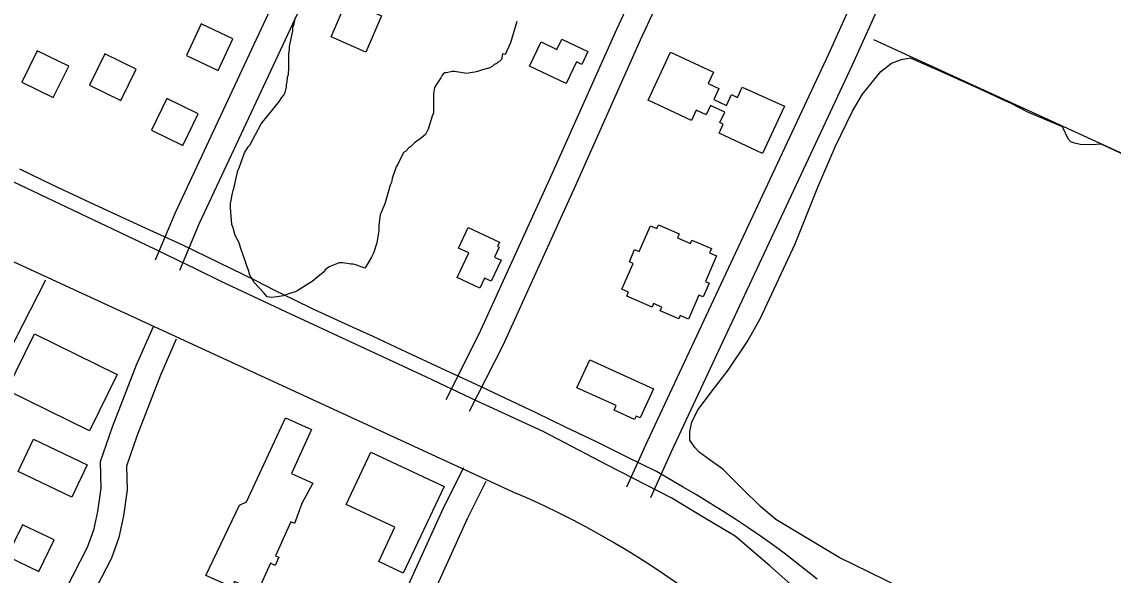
# Model space of a CAD drawing. Extents: x 3683402 to 3721514, y 487807 to 513565.
# Drawn here: x 3706941 to 3708188, y 496152 to 496784 of the extents above; entities that cross this region are included whole.
import ezdxf

# ---------------------------------------------------------------- set-up
doc = ezdxf.new("R2010")
doc.units = 0
for name, color, linetype in [('V-BLDG-OTLN', 7, 'Continuous'), ('V-RAIL-TRAK', 7, 'Continuous'), ('V-ROAD-CNTR', 7, 'Continuous'), ('V-SITE-VEGE', 7, 'Continuous'), ('V-TOPO-SHOR', 7, 'Continuous')]:
    doc.layers.add(name, color=color, linetype=linetype)

msp = doc.modelspace()

# ---------------------------------------------------------------- linework, layer by layer
at = {"layer": 'V-BLDG-OTLN'}
for points in [[(3707312.5, 496808), (3707352.2, 496790.7), (3707334.1, 496749.1), (3707294.4, 496766.4)], [(3707165.4, 496728.2), (3707182.4, 496764.4), (3707146.2, 496781.4), (3707129.2, 496745.2)], [(3707563.2, 496713.1), (3707521.2, 496733.1), (3707534.3, 496760.7), (3707552.5, 496752.1), (3707558.1, 496763.8), (3707587.9, 496749.6), (3707581, 496734.9), (3707574.9, 496737.8)], [(3706941.3, 496714.7), (3706977.2, 496697.2), (3706994.8, 496733.1), (3706958.9, 496750.7)], [(3707812.5, 496687.3), (3707787.1, 496633.3), (3707737.6, 496656.3), (3707742.5, 496666.9), (3707738.7, 496668.7), (3707744.2, 496680.5), (3707727.8, 496688.1), (3707722.8, 496677.4), (3707711.6, 496682.6), (3707706.3, 496671), (3707656.5, 496694.1), (3707682, 496749), (3707731.3, 496726.2), (3707725.3, 496713.2), (3707737.4, 496707.6), (3707731.5, 496694.8), (3707746.1, 496688), (3707751.9, 496700.5), (3707758.9, 496697.3), (3707764.1, 496708.9)], [(3707018.4, 496711.3), (3707054.3, 496693.7), (3707071.9, 496729.6), (3707036, 496747.2)], [(3707089.2, 496660), (3707125.1, 496642.4), (3707142.7, 496678.4), (3707106.7, 496696)], [(3707464.5, 496479.5), (3707438.5, 496491.6), (3707451.7, 496519.8), (3707439.9, 496525.3), (3707450.9, 496548.9), (3707486.7, 496532.1), (3707484.4, 496527.1), (3707486.4, 496526.2), (3707481.2, 496514.9), (3707488.6, 496511.5), (3707477.4, 496487.4), (3707469.8, 496491)], [(3707626.7, 496478.2), (3707639.4, 496507.7), (3707635.2, 496509.5), (3707641.2, 496523.4), (3707646.4, 496521.2), (3707659.2, 496550.8), (3707666.7, 496547.6), (3707668.5, 496551.7), (3707692, 496541.6), (3707690, 496537), (3707704.9, 496530.5), (3707706.5, 496534.2), (3707729, 496524.6), (3707726.9, 496519.7), (3707734.6, 496516.4), (3707722, 496487), (3707726.2, 496485.3), (3707719.5, 496469.6), (3707714.7, 496471.6), (3707702.9, 496444), (3707693.2, 496448.2), (3707691.6, 496444.3), (3707670.3, 496453.4), (3707672.2, 496457.9), (3707662.9, 496462), (3707661.1, 496457.9), (3707632.3, 496470.3), (3707634.3, 496474.9)], [(3706955.7, 496427.2), (3707050, 496380.9), (3707018.5, 496316.6), (3706924.1, 496363)], [(3707590, 496397.7), (3707662.6, 496364.5), (3707647.4, 496331.2), (3707642.9, 496333.3), (3707641.1, 496329.3), (3707617.7, 496340), (3707620.2, 496345.2), (3707575.3, 496365.7)], [(3707242.4, 496331.3), (3707272, 496317.8), (3707249.4, 496267.8), (3707273.7, 496256.7), (3707260.9, 496233.5), (3707252.8, 496210.4), (3707248.5, 496212.4), (3707231, 496173.7), (3707234.9, 496172), (3707230.7, 496162.7), (3707225.3, 496165.1), (3707210.5, 496132.4), (3707184.3, 496144.2), (3707181.4, 496137.7), (3707151.6, 496151.2), (3707189.9, 496231.4), (3707197.8, 496235.4)], [(3706998.4, 496240.7), (3706937, 496269.9), (3706954.5, 496306.8), (3707015.9, 496277.6)], [(3707339.8, 496292.1), (3707423.5, 496252.8), (3707377, 496153.9), (3707348.9, 496167.1), (3707367.2, 496206.3), (3707311.7, 496232.4)], [(3706960.7, 496155.8), (3706978, 496191.8), (3706942, 496209.2), (3706924.6, 496173.2)]]:
    msp.add_lwpolyline(points, close=True, dxfattribs=at)
at = {"layer": 'V-RAIL-TRAK'}
msp.add_lwpolyline([(3707849.6, 496147), (3707837.2, 496157), (3707824.6, 496166.9), (3707811.9, 496176.6), (3707799.1, 496186.1), (3707786.1, 496195.5), (3707771.5, 496205.3), (3707756.8, 496215), (3707741.9, 496224.6), (3707727, 496233.9), (3707712, 496243.2), (3707696.8, 496252.2), (3707666.3, 496269.8), (3707632, 496286.8), (3707597.6, 496303.7), (3707563.2, 496320.4), (3707528.7, 496336.9), (3707494.1, 496353.3), (3707459.5, 496369.6), (3707420.5, 496387.8), (3707381.4, 496406), (3707342.4, 496424.2), (3707319.7, 496434.3), (3707297.2, 496444.6), (3707274.8, 496455.1), (3707252.4, 496465.9), (3707230.2, 496476.8), (3707208.1, 496488), (3707125, 496528.7), (3707087.6, 496545.7), (3707050.3, 496562.8), (3707013.1, 496580.1), (3706976, 496597.5), (3706938.9, 496615.2)], dxfattribs=at)
at = {"layer": 'V-ROAD-CNTR'}
for points in [[(3708418.4, 497983), (3708380, 497897.3), (3708325.1, 497774.4), (3708274.3, 497660.7), (3708179.8, 497454.9), (3708114.2, 497310.8), (3707989.3, 497028.5), (3707862.5, 496746.8), (3707655.8, 496305), (3707632.1, 496252)], [(3707094, 496511.7), (3707116.9, 496565.8), (3707195.7, 496734.7), (3707298.5, 496954.8), (3707387.2, 497149.2), (3707467.8, 497330.2), (3707501.4, 497394.5)], [(3707121.6, 496500), (3707144.3, 496553.6), (3707222.9, 496722), (3707325.8, 496942.2), (3707414.6, 497136.8), (3707494.8, 497317.1), (3707528, 497380.6)], [(3707425.9, 496352.4), (3707463.8, 496427.1), (3707546.6, 496609.4), (3707620.7, 496775.4), (3707719.8, 496988.6), (3707808, 497180.3), (3707889, 497365.3)], [(3707452.7, 496338.8), (3707490.9, 496414.2), (3707574, 496597.1), (3707648, 496763), (3707747, 496976), (3707835.4, 497168), (3707916.5, 497353.3)], [(3708047, 497084.9), (3708016.7, 497016.3), (3707889.8, 496734.3), (3707683, 496292.5), (3707659.5, 496239.8)], [(3707819.8, 496140.9), (3707795.8, 496162.1), (3707755.9, 496196.2), (3707719.5, 496217.9), (3707683.9, 496239.5), (3707610.1, 496277.3), (3707536.8, 496315.5), (3707461.2, 496350.2), (3707403.6, 496377.8), (3707242.7, 496452.4), (3707169.1, 496487.1), (3707141.1, 496500.8), (3707083.6, 496528.4), (3706817.8, 496654.6)], [(3706922.2, 496514), (3707506.2, 496245)], [(3706968.2, 496488.5), (3706098.6, 494787.6)], [(3707091.1, 496435.3), (3707072, 496391.5), (3707044.3, 496320.5), (3707030.8, 496280.9), (3707031.4, 496250.8), (3707027.6, 496224.4), (3707023.3, 496202.8), (3707016, 496183), (3706983.2, 496119.2), (3706914.7, 495986.1)], [(3707117.6, 496421), (3707099.7, 496380), (3707072.5, 496310.2), (3707060.9, 496276.2), (3707061.4, 496248.9), (3707057.2, 496219.3), (3707052.2, 496194.5), (3707043.5, 496170.9), (3707009.9, 496105.5), (3706941.3, 495972.3)], [(3707445.7, 496274.3), (3707423, 496228.8), (3707327.9, 496019.3), (3707254.3, 495848), (3707107, 495539), (3706998.3, 495305.1)], [(3707471.3, 496258.4), (3707450.1, 496215.9), (3707355.4, 496007.1), (3707281.7, 495835.6), (3707134.1, 495526.2), (3707025.5, 495292.4)]]:
    msp.add_lwpolyline(points, dxfattribs=at)
msp.add_arc((3707109.5, 495323.7), 1003.1, 3.3865, 66.7068, dxfattribs=at)
at = {"layer": 'V-SITE-VEGE'}
for points in [[(3707243.4, 496711.7), (3707244.2, 496714.8), (3707244.9, 496720.3), (3707245.7, 496723.4), (3707246.4, 496731.2), (3707246.4, 496733.6), (3707246.4, 496736.7), (3707246.3, 496747.6), (3707247.1, 496751.5), (3707247.1, 496755.4), (3707250.9, 496773.4), (3707250.8, 496777.3), (3707252.4, 496781.2), (3707253.9, 496789)], [(3707506.7, 496784.2), (3707499.3, 496759.7), (3707493.5, 496746.5)], [(3707493.5, 496746.5), (3707490.4, 496747.1), (3707489.1, 496740.5), (3707485.2, 496737.4), (3707482.9, 496735.8), (3707480.6, 496735), (3707478.3, 496732.6), (3707475.9, 496731.1), (3707467.3, 496728.7), (3707465, 496727.9), (3707461.9, 496727.1), (3707458.8, 496726.3), (3707453.3, 496725.5), (3707449.4, 496724.6), (3707435.4, 496726.9), (3707433, 496726.9), (3707426, 496725.3), (3707423.7, 496725.3), (3707421.3, 496722.9), (3707419.8, 496719.8), (3707415.1, 496712.7), (3707412.8, 496708.8), (3707411.3, 496701.8), (3707411.3, 496696.3), (3707411.4, 496686.9), (3707411.4, 496679.9), (3707409.9, 496676), (3707405.3, 496661.1), (3707402.2, 496654.9), (3707397.6, 496651), (3707389.8, 496645.4), (3707385.1, 496640.7), (3707382.8, 496639.2), (3707379.7, 496636), (3707377.4, 496634.4), (3707370.4, 496620.3), (3707368.9, 496618), (3707364.3, 496604.7), (3707363.5, 496600), (3707362, 496596.9), (3707355.9, 496575.8), (3707350.5, 496563.2), (3707349, 496551.5), (3707349, 496545.3), (3707346.8, 496531.2), (3707342.9, 496519.5), (3707340.6, 496514.8), (3707334.5, 496504.6), (3707332.9, 496502.2), (3707322.7, 496506.1), (3707319.6, 496506.9), (3707317.3, 496506.8), (3707307.9, 496508.3), (3707303.2, 496508.3), (3707300.1, 496506.7), (3707292.3, 496503.6), (3707287.6, 496500.4), (3707285.3, 496497.3), (3707277.5, 496491), (3707272.9, 496487.1), (3707269, 496484.7), (3707256.6, 496476.8), (3707253.4, 496475.2), (3707245.7, 496472.8), (3707240.2, 496470.5), (3707232.4, 496469.6), (3707226.9, 496468.8), (3707221.5, 496469.6), (3707217.5, 496474.2), (3707206.5, 496485.9), (3707203.4, 496491.3), (3707201.8, 496494.4), (3707200.2, 496499.9), (3707198.6, 496503.8), (3707196.2, 496510.8), (3707193.9, 496517), (3707192.3, 496522.5), (3707189.1, 496531.8), (3707185.1, 496539.6), (3707182.8, 496548.2), (3707181.2, 496552.1), (3707179.5, 496571.6), (3707179.5, 496576.3), (3707181.7, 496588), (3707182.5, 496591.1), (3707183.3, 496593.4), (3707187.8, 496613.8), (3707189.4, 496616.9), (3707195.5, 496634.1), (3707197.8, 496638), (3707200.1, 496641.2), (3707201.7, 496642.7), (3707214.8, 496667), (3707222.6, 496677.2), (3707224.9, 496679.6), (3707235.7, 496692.9), (3707238, 496696.8), (3707240.4, 496700), (3707241.9, 496703.1), (3707243.4, 496709.3), (3707243.4, 496711.7)], [(3707824.6, 496530.2), (3707850.6, 496594.8), (3707870.1, 496640.7), (3707890.2, 496681.5), (3707901.5, 496700.9), (3707922.6, 496726.8), (3707934.5, 496736.4), (3707945.9, 496740.5), (3707956.1, 496742.6), (3707987.2, 496728.9), (3708040.5, 496704.8), (3708059.8, 496695.8), (3708070.8, 496690.8), (3708089.9, 496680.7), (3708129.6, 496664.1), (3708136, 496650.5), (3708139.1, 496646.9), (3708142.2, 496645.7), (3708150, 496644), (3708163.3, 496643.4), (3708173.7, 496644.3), (3708187.8, 496637.7), (3708205.5, 496629.4)], [(3707728.6, 496360.5), (3707748.1, 496385.7), (3707769.8, 496418.3), (3707784.6, 496444.3), (3707824.6, 496530.2)], [(3707979.9, 496120.5), (3707875, 496171.7), (3707802.4, 496215), (3707785.4, 496229.8), (3707764.6, 496250), (3707741.8, 496272.7), (3707727.5, 496283.1), (3707715.1, 496292.2), (3707710.1, 496297.4), (3707704.3, 496305.7), (3707704.1, 496315.5), (3707706.6, 496326.4), (3707713, 496339.6), (3707728.6, 496360.5)]]:
    msp.add_lwpolyline(points, dxfattribs=at)
at = {"layer": 'V-TOPO-SHOR'}
msp.add_lwpolyline([(3708566.8, 496465.1), (3708394.8, 496543.2), (3708163.2, 496649.2), (3707914.5, 496763)], dxfattribs=at)

doc.saveas('drawing.dxf')
